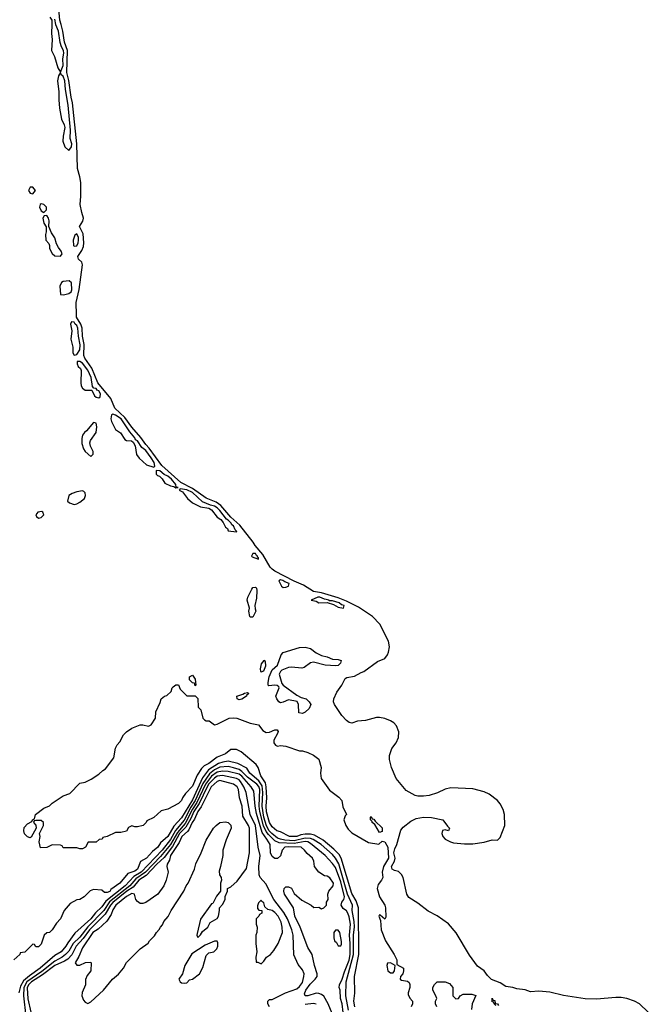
# Model space of a CAD drawing. Header units: inches. Extents: x 2348341 to 2479810, y 460419 to 613669.
# Tile 720 of 721: x 2455074 to 2459647, y 602867 to 610034. Entities that reach past the tile are written whole.
import ezdxf

# ---------------------------------------------------------------- set-up
doc = ezdxf.new("R2010")
doc.units = ezdxf.units.IN
doc.header["$MEASUREMENT"] = 0
doc.layers.add('C4650', color=7, linetype='Continuous')
doc.layers.add('C4651', color=7, linetype='Continuous')

msp = doc.modelspace()

# ---------------------------------------------------------------- linework, layer by layer
at = {"layer": 'C4650', "color": 2}
for points, elevation in [([(2455306.3, 610000), (2455305.2, 609934.8), (2455310.4, 609890), (2455306, 609810), (2455327.3, 609767.3), (2455350, 609684.7), (2455370, 609652), (2455390, 609702), (2455388, 609750), (2455394.3, 609790), (2455391.3, 609810), (2455376.6, 609836.6), (2455367.6, 609867.6), (2455357, 609950), (2455337, 609997), (2455336.5, 610000)], 18), ([(2459646.6, 602810), (2459582, 602870), (2459546, 602890), (2459490, 602909.7), (2459450, 602916), (2459410, 602917.2), (2459270, 602905.4), (2459188.2, 602908.2), (2459030, 602931), (2458930, 602955.3), (2458850, 602963.1), (2458790, 602958.5), (2458750, 602973.3), (2458690, 602979.7), (2458662, 602990), (2458610, 602997.2), (2458570, 603023.5), (2458507, 603047), (2458476.8, 603076.8), (2458452, 603112), (2458405.2, 603145.2), (2458345.1, 603225.1), (2458250, 603387.8), (2458192.9, 603452.9), (2458110.6, 603510.6), (2458045.2, 603545.2), (2457970, 603603.5), (2457904.2, 603644.2), (2457889.7, 603669.7), (2457862.2, 603790), (2457851.5, 603811.5), (2457830, 603835.1), (2457801, 603841), (2457782.7, 603850), (2457779.5, 603870), (2457801.1, 603910), (2457805.1, 603930), (2457796.3, 603970), (2457801.7, 603998.3), (2457818.3, 604030), (2457846.1, 604133.9), (2457862.4, 604157.6), (2457918.7, 604201.3), (2457959, 604221), (2458010, 604230.2), (2458070, 604228), (2458150.9, 604210.9), (2458184.7, 604164.7), (2458200.7, 604150), (2458194, 604130), (2458170, 604138), (2458150, 604131.8), (2458144.6, 604110), (2458152.7, 604090), (2458170, 604070.5), (2458206.8, 604050), (2458230, 604043.6), (2458310, 604035.3), (2458370, 604034.9), (2458452.7, 604047.3), (2458510, 604063.7), (2458550, 604061.1), (2458570, 604082), (2458602.7, 604170), (2458600.4, 604250), (2458590, 604286), (2458570, 604327.3), (2458550.6, 604350.6), (2458490, 604396.4), (2458453.2, 604413.2), (2458370, 604435.8), (2458210, 604443.1), (2458167.6, 604432.4), (2458112.3, 604407.7), (2458051.6, 604388.4), (2458010, 604383.5), (2457970, 604382.5), (2457950, 604387.9), (2457884, 604424), (2457812.8, 604510), (2457779.3, 604590), (2457762.7, 604650), (2457762.8, 604677.2), (2457781.6, 604730), (2457813.5, 604770), (2457828.6, 604810), (2457830.8, 604850), (2457815.5, 604895.5), (2457796, 604916), (2457771.9, 604931.9), (2457730, 604947.9), (2457690, 604955.9), (2457670, 604955), (2457590, 604932.9), (2457530, 604927.2), (2457490, 604913.5), (2457470, 604918.7), (2457450, 604933.1), (2457416.8, 604970), (2457364.2, 605050), (2457357.2, 605070), (2457359.2, 605090), (2457381.3, 605138.7), (2457416, 605190), (2457440.9, 605239.1), (2457452.8, 605247.2), (2457510, 605255.5), (2457556.6, 605283.4), (2457576, 605290), (2457677, 605363), (2457730, 605384.6), (2457750, 605410.7), (2457757.2, 605430), (2457762.7, 605470), (2457756.8, 605510), (2457693.9, 605633.9), (2457641.1, 605690), (2457538.8, 605758.8), (2457450, 605802.9), (2457390, 605824.9), (2457270, 605861.3), (2457210, 605871.9), (2457138.7, 605918.7), (2457070, 605947.3), (2456930, 606019.3), (2456910, 606035.6), (2456896.4, 606050), (2456841.7, 606141.7), (2456786.7, 606206.7), (2456771.8, 606231.8), (2456675, 606355), (2456610, 606414.2), (2456537.3, 606497.3), (2456502, 606522), (2456430, 606550.8), (2456330, 606622.6), (2456245.8, 606665.8), (2456107.7, 606790), (2456015, 606915), (2455990, 606941.5), (2455953.7, 606993.7), (2455889.4, 607069.4), (2455838.5, 607138.5), (2455765.4, 607205.4), (2455737.5, 607277.5), (2455642.8, 607390), (2455597.4, 607497.4), (2455547.8, 607570), (2455539.8, 607590), (2455543.7, 607670), (2455530.7, 607730), (2455527, 607790), (2455517.7, 607817.7), (2455486.2, 607870), (2455485.6, 607885.6), (2455484.9, 607975.1), (2455505.6, 608070), (2455531.1, 608250), (2455524.5, 608270), (2455501.2, 608290), (2455497, 608310), (2455525.9, 608354.1), (2455536.6, 608383.4), (2455540.3, 608410), (2455536.4, 608476.4), (2455508.6, 608530), (2455532.1, 608567.9), (2455536.8, 608590), (2455524.6, 608630), (2455514.5, 608690), (2455518.9, 608750), (2455517.8, 608850), (2455512, 608890), (2455493.1, 608950), (2455489, 609130), (2455456.5, 609430), (2455447, 609470), (2455430.6, 609590.6), (2455416.5, 609650), (2455421.8, 609810), (2455398.6, 609870), (2455387, 609950), (2455374.2, 610000)], 14), ([(2457512.7, 602850), (2457503.7, 602890), (2457512, 602948), (2457508, 603070), (2457539.7, 603230), (2457538, 603570), (2457521.4, 603621.4), (2457490, 603672.7), (2457411.7, 603931.7), (2457397, 603957), (2457357.7, 603997.7), (2457281.8, 604061.8), (2457218.7, 604098.7), (2457190, 604104.8), (2457150, 604105.7), (2457119.3, 604100.7), (2457089.8, 604089.8), (2457035.3, 604090), (2456970, 604123.7), (2456944, 604130), (2456910, 604158), (2456889.8, 604190), (2456870, 604268.7), (2456866, 604310), (2456872, 604370), (2456867.3, 604450), (2456860.6, 604480.6), (2456828, 604530), (2456808, 604590), (2456793.3, 604613.3), (2456684, 604704), (2456650, 604722.9), (2456610, 604722), (2456570, 604689.6), (2456510, 604665.1), (2456450, 604621.3), (2456415.8, 604604.2), (2456395.6, 604584.4), (2456363.8, 604536.2), (2456330, 604454), (2456278.8, 604401.2), (2456258, 604370), (2456251, 604350), (2456230, 604328.7), (2456150, 604288.7), (2456103.6, 604276.4), (2456050, 604228), (2455998, 604202), (2455994, 604190), (2455972, 604170), (2455930, 604158), (2455910, 604158), (2455890, 604166), (2455864.7, 604155.3), (2455850, 604128), (2455810, 604118), (2455770, 604118), (2455710, 604088), (2455678, 604082), (2455674, 604070), (2455652.7, 604067.3), (2455630, 604048.7), (2455572.7, 604047.3), (2455552, 604010), (2455530, 603998), (2455510, 603998), (2455490, 604006), (2455390, 604006), (2455382, 604022), (2455370, 604026), (2455310, 604028), (2455271.1, 604008.9), (2455226, 604006), (2455215.3, 604050), (2455222, 604090), (2455218, 604110), (2455246, 604170), (2455246, 604190), (2455230, 604206), (2455190, 604206), (2455178, 604202), (2455174, 604190), (2455192, 604172), (2455194, 604150), (2455156.9, 604083.1), (2455150, 604078), (2455130, 604086), (2455109.1, 604109.1), (2455104, 604130), (2455105.6, 604154.4), (2455130, 604182), (2455162, 604198), (2455166, 604210), (2455182, 604218), (2455188, 604250), (2455250, 604294.8), (2455290, 604311.3), (2455310, 604331.3), (2455390, 604384.7), (2455439, 604401), (2455510, 604476), (2455550, 604484.7), (2455593.6, 604506.4), (2455650, 604542), (2455678, 604570), (2455698, 604582), (2455758, 604662), (2455770, 604732), (2455783.2, 604756.8), (2455802, 604778), (2455829.2, 604830), (2455850, 604851), (2455890, 604878), (2455950, 604902), (2455970, 604902), (2456010, 604892), (2456030, 604902), (2456062, 604950), (2456063.1, 604996.9), (2456096.4, 605063.6), (2456102, 605090), (2456128, 605110), (2456144, 605116), (2456174.6, 605145.4), (2456182, 605170), (2456190, 605178), (2456210, 605192), (2456230, 605192), (2456242, 605162), (2456290, 605112), (2456350, 605112), (2456370, 605094), (2456372, 605030), (2456392, 605010), (2456404.7, 604950), (2456416.9, 604936.9), (2456430, 604931.3), (2456450.8, 604930.8), (2456490, 604902.8), (2456510, 604906), (2456598, 604950), (2456630, 604953.4), (2456652, 604950), (2456750, 604914.8), (2456810, 604901), (2456841.3, 604861.3), (2456866.9, 604846.9), (2456891.5, 604848.5), (2456930, 604864.9), (2456945.4, 604865.4), (2456953.2, 604853.2), (2456950, 604838), (2456923, 604790), (2456922.8, 604770), (2456934, 604754), (2456950, 604746.8), (2456970, 604750.7), (2457010, 604746.8), (2457110, 604711.3), (2457130, 604711.3), (2457170, 604701), (2457210, 604681), (2457250.7, 604650.7), (2457266, 604590), (2457260.7, 604550), (2457266, 604510), (2457326.2, 604426.2), (2457395.5, 604375.5), (2457418, 604350), (2457424, 604304), (2457452, 604250), (2457440.7, 604239.3), (2457430.7, 604210), (2457446, 604170), (2457462.5, 604142.5), (2457490, 604115.5), (2457610, 604045.5), (2457687.3, 604032.7), (2457710, 604054), (2457730.9, 604050.9), (2457751.3, 604010), (2457756.3, 603930), (2457720.5, 603870), (2457710.4, 603830), (2457716.3, 603790), (2457706.8, 603770), (2457681.3, 603738.7), (2457674.8, 603710), (2457690.7, 603650), (2457730.7, 603590), (2457735.5, 603570), (2457738, 603502), (2457730, 603488), (2457696.4, 603516.4), (2457690, 603518), (2457687.3, 603510), (2457698, 603478), (2457703.8, 603410), (2457734.9, 603330), (2457798.8, 603230), (2457816, 603190), (2457818, 603158), (2457864.7, 603130), (2457866, 603110), (2457861, 603090), (2457844.7, 603070), (2457842, 603050), (2457850, 603042), (2457895.3, 603035.3), (2457906, 603026), (2457911, 603011), (2457910.8, 602990), (2457898.8, 602950), (2457899.6, 602939.6), (2457911.1, 602911.1), (2457932, 602890), (2457931.6, 602871.6), (2457922, 602850)], 14), ([(2457464.9, 602824.9), (2457445, 602930), (2457447.9, 603030), (2457502.8, 603230), (2457502.7, 603370), (2457509.9, 603430.1), (2457507.3, 603470), (2457492.7, 603550), (2457494.8, 603590), (2457459.2, 603670), (2457394.3, 603890), (2457371.7, 603931.6), (2457350, 603958), (2457267.1, 604030), (2457208, 604068), (2457190, 604074.7), (2457150, 604077.5), (2457070, 604057.7), (2457003.1, 604063.1), (2456970, 604068.5), (2456950, 604077.7), (2456906.6, 604110), (2456889.2, 604130), (2456870, 604166), (2456849.4, 604230), (2456836.4, 604310), (2456842, 604410), (2456837.2, 604457.2), (2456813.3, 604493.3), (2456746.6, 604550), (2456725.7, 604585.7), (2456660.9, 604620.9), (2456590, 604636.4), (2456550.9, 604630.9), (2456519.5, 604620.5), (2456447, 604573), (2456404.5, 604515.5), (2456330, 604355.4), (2456250, 604225.1), (2456195.8, 604164.2), (2456150, 604089.6), (2456097.6, 604042.4), (2456078, 604010), (2456040.4, 603979.6), (2455996, 603930), (2455952.8, 603907.2), (2455930.4, 603850), (2455910, 603837.6), (2455860.3, 603819.7), (2455802.8, 603750), (2455736.8, 603703.2), (2455730, 603689.6), (2455710, 603681.2), (2455690, 603682), (2455670, 603698), (2455610, 603702), (2455586, 603694), (2455542, 603650), (2455510.9, 603629.1), (2455490, 603628), (2455439.6, 603600.4), (2455398, 603550), (2455371, 603490), (2455341.4, 603458.6), (2455310.6, 603409.4), (2455290.7, 603389.3), (2455270, 603388.7), (2455251.3, 603370), (2455230, 603306), (2455210, 603286), (2455190, 603286), (2455182, 603302), (2455170, 603306), (2455110, 603248), (2455078, 603242), (2455074, 603230), (2455032, 603190)], 18), ([(2457427.1, 602807.1), (2457418.7, 602870), (2457406.9, 602910), (2457404.7, 602970), (2457396.9, 602990), (2457399.7, 603010), (2457419.8, 603050), (2457435.9, 603104.1), (2457470, 603188.4), (2457478.6, 603230), (2457478.4, 603310), (2457472.9, 603370), (2457480.3, 603450), (2457470, 603505.2), (2457460.9, 603530), (2457450, 603547.8), (2457425.6, 603565.6), (2457412.1, 603590), (2457416.4, 603610), (2457432.6, 603630), (2457436.5, 603650), (2457410, 603759.6), (2457370, 603862), (2457350, 603891.6), (2457296.2, 603950), (2457190, 604038.5), (2457170, 604049.8), (2457150, 604053), (2457070, 604036.9), (2456961.6, 604041.6), (2456930, 604057.1), (2456882.5, 604102.5), (2456865.7, 604125.7), (2456847, 604167), (2456819.6, 604270), (2456814.6, 604310), (2456819.9, 604430), (2456813.4, 604453.4), (2456799.2, 604470), (2456730, 604520.3), (2456690, 604562.5), (2456670, 604575.9), (2456630, 604588.9), (2456590, 604597.7), (2456530, 604593.7), (2456490, 604574.7), (2456454.8, 604545.2), (2456406.2, 604473.8), (2456350.6, 604350), (2456318.9, 604301.1), (2456270, 604208), (2456207.7, 604132.3), (2456170, 604066), (2456110, 603989), (2455958, 603830), (2455903.4, 603796.6), (2455839.7, 603730), (2455701, 603619), (2455670, 603576.3), (2455625.8, 603534.2), (2455591.4, 603490), (2455475.3, 603384.7), (2455424, 603316), (2455410, 603289.6), (2455375.3, 603250), (2455330, 603222), (2455223.6, 603130), (2455144.2, 603075.8), (2455101.7, 603038.3), (2455079.8, 603000.2), (2455066.7, 602950)], 22), ([(2457391.6, 602690), (2457318.7, 602870), (2457285.7, 602925.7), (2457270, 602938.7), (2457250, 602946.6), (2457230, 602948.3), (2457169.7, 602929.7), (2457149.7, 602929.7), (2457144.4, 602944.4), (2457155.1, 602970), (2457185.5, 603014.5), (2457222.7, 603050), (2457237.2, 603070), (2457237.2, 603090), (2457219, 603150), (2457202, 603230), (2457170, 603282), (2457115.1, 603430), (2457076, 603510), (2457065.2, 603570), (2456999, 603670), (2456995.3, 603690), (2456998, 603710), (2457010, 603722), (2457030, 603722), (2457051.6, 603711.6), (2457070, 603674), (2457126.4, 603626.4), (2457194, 603590), (2457212.7, 603572.7), (2457250, 603574), (2457270, 603562), (2457286, 603570), (2457306, 603590), (2457306, 603610), (2457318, 603630), (2457315.3, 603670), (2457322, 603690), (2457354, 603730), (2457356, 603750), (2457330, 603789), (2457310, 603799), (2457290, 603802), (2457249.3, 603829.3), (2457218, 603870), (2457214, 603910), (2457204, 603930), (2457163.9, 603963.9), (2457146, 603990), (2457122, 604010), (2457030, 604014), (2457002.8, 604010), (2456982.8, 603990), (2456970, 603948), (2456950, 603928), (2456930, 603928), (2456910, 603942), (2456899.3, 603970), (2456894.5, 604030), (2456872.4, 604070), (2456837.9, 604117.9), (2456796, 604256), (2456785.8, 604310), (2456777.7, 604417.7), (2456757.6, 604450), (2456690, 604527.7), (2456670, 604542), (2456590, 604562.5), (2456550, 604565.2), (2456510, 604557), (2456470, 604527.3), (2456425.4, 604470), (2456363, 604337), (2456330, 604288.2), (2456276.4, 604183.6), (2456221, 604119), (2456170.1, 604029.9), (2456097.5, 603942.5), (2455989.4, 603830), (2455919.3, 603780.7), (2455875.6, 603730), (2455726, 603614), (2455685.4, 603550), (2455569.6, 603430.4), (2455510, 603356.4), (2455463.2, 603310), (2455430, 603254), (2455407.9, 603230), (2455382.6, 603210), (2455330, 603181.8), (2455233.5, 603106.5), (2455125.5, 603030), (2455103.6, 602990), (2455100.1, 602930), (2455119.2, 602779.2)], 26), ([(2456890, 602848), (2456878, 602870), (2456878, 602890), (2456890, 602902), (2456910, 602902), (2457008, 602950), (2457090, 602979.1), (2457110, 602996.3), (2457130, 603026.8), (2457141.6, 603070), (2457142.4, 603090), (2457130, 603119.3), (2457098.3, 603158.3), (2457067.3, 603227.3), (2457064, 603370), (2457053.7, 603410), (2457021, 603490), (2456996.1, 603536.1), (2456923, 603630), (2456863.8, 603743.8), (2456822, 603790), (2456816.2, 603810), (2456813.6, 603870), (2456823.5, 603950), (2456808.3, 604010), (2456788.7, 604170), (2456749.7, 604250), (2456721, 604410), (2456704.2, 604450), (2456680.4, 604490), (2456670, 604501), (2456650, 604509.8), (2456550, 604533.2), (2456510, 604527.2), (2456490, 604513.2), (2456450, 604471.4), (2456436.6, 604450), (2456380.1, 604330), (2456339.6, 604270), (2456319.1, 604220.9), (2456282.7, 604157.3), (2456236.6, 604110), (2456184, 604016), (2456124.4, 603935.6), (2456070, 603886.2), (2455994.7, 603805.3), (2455940.2, 603770), (2455900.1, 603719.9), (2455853.8, 603690), (2455750, 603608.9), (2455733.4, 603590), (2455695.9, 603524.1), (2455580.5, 603410), (2455534.4, 603345.6), (2455485.2, 603290), (2455452.9, 603227.2), (2455423.1, 603196.9), (2455399.8, 603180.2), (2455330, 603149.8), (2455239, 603081), (2455159.1, 603030), (2455138.4, 603010), (2455127.5, 602987.5), (2455132.4, 602907.6), (2455153.6, 602810)], 30), ([(2458108, 602850), (2458098, 602870), (2458098, 602890), (2458108, 602910), (2458102, 602930), (2458079, 602970), (2458079, 602990), (2458090, 603012), (2458110, 603032), (2458170, 603031), (2458199.8, 603019.8), (2458224.7, 602990), (2458224.7, 602930), (2458247.1, 602907.1), (2458266, 602910), (2458278, 602930), (2458299, 602941), (2458362, 602942), (2458390.7, 602930.7), (2458366, 602870), (2458361, 602830)], 14), ([(2458538, 602858), (2458526, 602870), (2458522, 602882), (2458510, 602886), (2458510, 602912), (2458518, 602898), (2458530, 602894), (2458532.7, 602872.7), (2458550, 602871.3), (2458558, 602858)], 14), ([(2457230, 602867.3), (2457210, 602873.6), (2457150, 602866.6)], 30)]:
    msp.add_lwpolyline(points, dxfattribs=dict(at, elevation=elevation))
for points, elevation in [([(2455370, 609648.7), (2455354.6, 609625.4), (2455348.5, 609590), (2455359.3, 609510), (2455357.1, 609450), (2455363.8, 609390), (2455378, 609310), (2455398, 609270), (2455402.4, 609250), (2455390, 609186), (2455388, 609150), (2455402, 609110), (2455430, 609082.8), (2455449.3, 609110), (2455451.9, 609130), (2455439.6, 609170), (2455442, 609230), (2455426.9, 609413.1), (2455407.1, 609527.1), (2455402, 609590), (2455390, 609622.4), (2455378, 609630)], 18), ([(2455170, 608815.3), (2455150, 608815.3), (2455138, 608790), (2455150, 608772), (2455170, 608766), (2455188.7, 608790)], 18), ([(2455230, 608694), (2455222, 608690), (2455218, 608670), (2455230, 608642), (2455250, 608632), (2455268, 608650), (2455268.7, 608670), (2455250, 608688.7)], 18), ([(2455270, 608608), (2455252.7, 608607.3), (2455242, 608590), (2455250, 608554), (2455265.4, 608525.4), (2455266, 608490), (2455261, 608470), (2455264.7, 608430), (2455285.4, 608405.4), (2455291.3, 608390), (2455291.3, 608370), (2455310, 608331.3), (2455330, 608316), (2455370, 608312), (2455382, 608330), (2455375.3, 608350), (2455355.1, 608375.1), (2455342, 608402), (2455330, 608446), (2455304, 608484), (2455286, 608530), (2455288, 608570), (2455282, 608590)], 18), ([(2455490, 608474.5), (2455474.4, 608465.6), (2455462.8, 608430), (2455464.7, 608390), (2455470, 608384.7), (2455490, 608387.7), (2455499.5, 608410), (2455502, 608430), (2455502, 608450)], 18), ([(2455432.9, 608132.9), (2455390.7, 608129.3), (2455378.8, 608121.2), (2455366, 608094), (2455370, 608034), (2455391, 608031), (2455430, 608040.7), (2455446.8, 608053.2), (2455452.7, 608067.3), (2455450, 608118)], 18), ([(2455450, 607835.3), (2455442.8, 607817.2), (2455452.4, 607770), (2455445.5, 607710), (2455460.7, 607650), (2455461, 607610), (2455470, 607592), (2455490, 607598), (2455510, 607631.3), (2455512.9, 607667.1), (2455500.3, 607730), (2455496.5, 607790), (2455490, 607807.3), (2455477.6, 607817.6), (2455470, 607831.5)], 18), ([(2455492.7, 607547.3), (2455491, 607530), (2455498.8, 607510), (2455515.2, 607495.2), (2455520.7, 607480.7), (2455518, 607390), (2455520.7, 607370), (2455530, 607351.3), (2455550, 607338.8), (2455598, 607338), (2455617.3, 607297.3), (2455630, 607286), (2455650, 607282.8), (2455659, 607290), (2455660.7, 607310), (2455650, 607333), (2455638.3, 607338.3), (2455630, 607349.2), (2455613.3, 607353.3), (2455604.1, 607364.1), (2455594, 607430), (2455570, 607482.4), (2455530, 607533.6), (2455510, 607545.2)], 18), ([(2455750, 607162), (2455742.3, 607157.7), (2455736.4, 607130), (2455740.4, 607110), (2455770, 607051), (2455807.7, 607027.7), (2455838.8, 606978.8), (2455850, 606971), (2455887.7, 606967.7), (2455899.3, 606959.3), (2455912.8, 606932.8), (2455922.8, 606870), (2455941.6, 606841.6), (2455994.9, 606794.9), (2456050, 606776), (2456056.2, 606783.8), (2456052.9, 606810), (2456030, 606845.6), (2455990, 606898), (2455961.4, 606921.4), (2455930, 606969.3), (2455915.6, 606975.6), (2455911.2, 606990), (2455874.3, 607034.3), (2455811.4, 607130), (2455770, 607156.8)], 18), ([(2455610, 607102), (2455559.1, 607040.9), (2455544.7, 607030), (2455531.3, 607010), (2455526.4, 606986.4), (2455524.7, 606950), (2455538, 606910), (2455550, 606892), (2455590, 606854), (2455607.3, 606872.7), (2455608, 606890), (2455588.9, 606928.9), (2455584.7, 606955.3), (2455589.1, 606970.9), (2455628.7, 607030), (2455634, 607070), (2455630, 607098)], 18), ([(2456066, 606754), (2456066.4, 606726.4), (2456076, 606716), (2456090.7, 606710.7), (2456110, 606691.3), (2456130, 606661), (2456170, 606640.7), (2456196, 606636), (2456210, 606626), (2456226, 606630), (2456212.3, 606632.3), (2456209, 606650), (2456176.9, 606690), (2456150, 606710.9), (2456123.9, 606723.9), (2456093.2, 606750)], 18), ([(2456240.5, 606619.5), (2456234.8, 606610), (2456257, 606597), (2456294, 606550), (2456330, 606517.3), (2456387.7, 606487.7), (2456450, 606478.4), (2456470, 606466), (2456510, 606413.4), (2456535.8, 606395.8), (2456554, 606374), (2456570, 606341), (2456584.7, 606330), (2456590, 606314), (2456650, 606306), (2456653.2, 606310), (2456642, 606322), (2456629.2, 606350), (2456617.1, 606357.1), (2456611.1, 606370), (2456590, 606391), (2456578, 606398), (2456530, 606462.4), (2456510, 606481), (2456490, 606493.6), (2456460.6, 606500.6), (2456403.8, 606523.8), (2456330, 606592.7), (2456290, 606613.2)], 18), ([(2455530, 606604), (2455490, 606597.2), (2455455.3, 606584.7), (2455432, 606570), (2455422, 606530), (2455436.9, 606516.9), (2455470, 606506), (2455490, 606511), (2455510, 606522.8), (2455544, 606550), (2455552.3, 606570), (2455549.1, 606589.1), (2455540.4, 606600.4)], 18), ([(2455235.5, 606455.5), (2455204.7, 606450), (2455191.3, 606430), (2455196.9, 606416.9), (2455210, 606404.7), (2455230, 606411), (2455249, 606430), (2455242, 606450)], 18), ([(2456790, 606148.7), (2456770, 606148), (2456761, 606130), (2456764, 606124), (2456810, 606106.8), (2456810, 606118), (2456803.1, 606123.1), (2456804, 606130), (2456795.1, 606135.1)], 18), ([(2456750, 605686), (2456748.7, 605690), (2456741.2, 605730), (2456745.2, 605750), (2456729.3, 605810), (2456733.2, 605830), (2456762.7, 605890), (2456770, 605901), (2456790, 605904.7), (2456796.8, 605896.8), (2456799.1, 605879.1), (2456796.8, 605823.2), (2456784.7, 605770), (2456785.4, 605745.4), (2456791.3, 605730), (2456770, 605686)], 14), ([(2456970, 605956.2), (2456958.8, 605950), (2456978, 605910), (2456990, 605901), (2457010, 605902.8), (2457029.1, 605910.9), (2457034, 605930), (2457001.7, 605941.7), (2456988.5, 605951.5)], 18), ([(2457258, 605830), (2457242, 605830), (2457194, 605810), (2457230, 605801), (2457250.7, 605790.7), (2457311.3, 605791.3), (2457357.3, 605777.3), (2457390, 605758), (2457430, 605752), (2457435.1, 605770), (2457415.6, 605775.6), (2457397, 605790), (2457350, 605803.6), (2457325.2, 605805.2), (2457325.2, 605810), (2457290, 605816.4)], 18), ([(2457374, 605330), (2457295.1, 605335.1), (2457210, 605357.2), (2457190, 605353.2), (2457142, 605318), (2457125.5, 605314.5), (2457050, 605320.9), (2457030, 605318.5), (2456980.7, 605299.3), (2456970.4, 605289.7), (2456961.6, 605270), (2456981.3, 605201.3), (2456990.3, 605190.3), (2457090, 605118.4), (2457121.1, 605101.1), (2457157.3, 605090), (2457178.8, 605070), (2457191, 605050), (2457179.8, 605020.2), (2457150, 604992.7), (2457130, 604984.2), (2457103.7, 604990), (2457102.9, 605050), (2457091.7, 605071.7), (2457030, 605083), (2456990, 605065.4), (2456970, 605062), (2456959.6, 605070), (2456945.1, 605090), (2456938, 605110), (2456960.9, 605170), (2456958, 605178), (2456947, 605187), (2456930, 605189.6), (2456886.6, 605186.6), (2456882, 605190), (2456880.9, 605210), (2456887.3, 605250), (2456910, 605302.8), (2456950, 605334.8), (2456976.4, 605410), (2456990, 605427), (2457110, 605464.9), (2457150, 605466), (2457190, 605456.3), (2457230, 605424.9), (2457270, 605406.8), (2457310, 605397.3), (2457350, 605379.1), (2457390, 605376.3), (2457411, 605370), (2457406.8, 605350), (2457390, 605333.2)], 14), ([(2456850, 605369), (2456830, 605346), (2456824, 605310), (2456826, 605290), (2456830, 605287.3), (2456850, 605294.8), (2456863.7, 605330), (2456862, 605362)], 18), ([(2456350, 605186), (2456346, 605206), (2456330, 605208), (2456308, 605230), (2456308, 605250), (2456330, 605262), (2456350, 605234), (2456354, 605190)], 14), ([(2456670, 605084.5), (2456655.3, 605090), (2456654, 605110), (2456696.2, 605123.8), (2456710, 605132.7), (2456730, 605136.3), (2456741, 605130), (2456724, 605116), (2456722.8, 605110), (2456690, 605087.8)], 14), ([(2456530, 604495.3), (2456510, 604489.7), (2456467.5, 604450), (2456394.7, 604305.3), (2456369.2, 604270), (2456345.6, 604214.4), (2456328.6, 604190), (2456302.9, 604137.1), (2456294.9, 604125.1), (2456253.4, 604090), (2456234.2, 604045.8), (2456170.3, 603950), (2456163.9, 603916.1), (2456146.4, 603886.4), (2456144.7, 603870), (2456154.8, 603830), (2456138.8, 603770), (2456121, 603730), (2456078, 603670), (2455990, 603608.7), (2455970, 603602), (2455950, 603602), (2455930, 603615.3), (2455919, 603630), (2455908.7, 603670), (2455890, 603674.3), (2455850, 603650.9), (2455772.2, 603590), (2455750, 603554.5), (2455739.4, 603520.6), (2455708.5, 603471.5), (2455644.8, 603415.2), (2455605.7, 603390), (2455530, 603279.3), (2455504.7, 603215.3), (2455478, 603170), (2455490, 603152), (2455510, 603151.3), (2455552.7, 603172.7), (2455590, 603174), (2455594, 603170), (2455592, 603110), (2455563.6, 603076.4), (2455552.7, 603047.3), (2455551.3, 603010), (2455527.5, 602952.5), (2455526, 602930), (2455538, 602898), (2455550, 602882), (2455570, 602872), (2455590, 602884.7), (2455682, 602970), (2455748, 603050), (2455792.9, 603087.1), (2455828.9, 603131.1), (2455850, 603172), (2455948.9, 603271.1), (2456008.4, 603311.6), (2456018, 603330), (2456054.6, 603365.4), (2456068, 603390), (2456088.9, 603411.1), (2456098, 603430), (2456113.6, 603446.4), (2456122, 603470), (2456153.6, 603506.4), (2456175.3, 603550), (2456268.7, 603690), (2456284, 603730), (2456299, 603750), (2456344, 603850), (2456354, 603890), (2456394, 603970), (2456430, 604062), (2456484, 604150), (2456502, 604170), (2456530, 604191.3), (2456570, 604196), (2456590.9, 604190.9), (2456610, 604172), (2456611.3, 604150), (2456575.3, 604064.7), (2456551.3, 603990), (2456551, 603950), (2456534.8, 603870), (2456523.5, 603836.5), (2456526, 603810), (2456538, 603790), (2456542, 603770), (2456534, 603750), (2456534, 603690), (2456506.4, 603653.6), (2456478, 603602), (2456470, 603598), (2456390, 603488), (2456363.6, 603383.6), (2456362, 603370), (2456370, 603354), (2456390, 603374), (2456403.1, 603396.9), (2456442, 603430), (2456458, 603462), (2456510, 603492), (2456519, 603510), (2456528, 603550), (2456526, 603570), (2456550, 603594), (2456568, 603630), (2456568.4, 603651.6), (2456586, 603690), (2456586, 603710), (2456610, 603722), (2456655.9, 603764.1), (2456724.1, 603855.9), (2456744.5, 603970), (2456744.7, 604150), (2456738.9, 604170), (2456695.8, 604235.8), (2456691.1, 604310), (2456673, 604370), (2456664.7, 604430), (2456654.7, 604450), (2456630, 604469.6)], 34), ([(2457690, 604118), (2457656.4, 604176.4), (2457638, 604190), (2457638, 604198), (2457626, 604210), (2457626, 604230), (2457630, 604234), (2457638, 604218), (2457650, 604214), (2457659.6, 604199.6), (2457710.9, 604150.9), (2457710, 604126)], 14), ([(2456830, 603626), (2456810, 603606), (2456803.6, 603583.6), (2456803.6, 603563.6), (2456812.7, 603552.7), (2456834, 603550), (2456834, 603530), (2456818, 603522), (2456814, 603510), (2456794, 603490), (2456794, 603450), (2456802, 603430), (2456798, 603390), (2456791.3, 603370), (2456791, 603310), (2456798, 603250), (2456792, 603210), (2456794, 603174), (2456806, 603174), (2456830, 603162), (2456850, 603182), (2456868.9, 603211.1), (2456898, 603230), (2456922, 603258), (2456953.2, 603310), (2456985.2, 603390), (2456983.7, 603430), (2456974.5, 603465.5), (2456953.6, 603510), (2456930, 603535.1), (2456910, 603549), (2456878, 603558), (2456856.4, 603576.4), (2456850, 603606), (2456835.3, 603615.3)], 34), ([(2457390, 603408), (2457370, 603408), (2457358, 603390), (2457358, 603350), (2457364.7, 603330), (2457378, 603318), (2457390, 603294), (2457410, 603294), (2457415.3, 603304.7), (2457414.6, 603325.4), (2457402, 603390)], 26), ([(2456490, 603328), (2456422, 603298), (2456326.4, 603233.6), (2456274.8, 603150), (2456258, 603090), (2456232, 603050), (2456242, 603030), (2456250, 603024.7), (2456270, 603021), (2456290, 603024.7), (2456310, 603044.7), (2456330, 603051.3), (2456382, 603090), (2456404.7, 603135.3), (2456430, 603222), (2456450, 603242), (2456486, 603250), (2456508, 603270), (2456515.3, 603290), (2456515.3, 603315.3), (2456510, 603326)], 34), ([(2457770, 603168.7), (2457750, 603168), (2457744, 603150), (2457751.3, 603110), (2457770, 603096), (2457790, 603096), (2457801.2, 603110), (2457806, 603150)], 14)]:
    msp.add_lwpolyline(points, close=True, dxfattribs=dict(at, elevation=elevation))
at = {"layer": 'C4651', "color": 2}
for points, elevation in [([(2455292.7, 610052.7), (2455306.8, 610030), (2455306.3, 610000)], 18), ([(2455374.2, 610000), (2455366.5, 610030), (2455358.9, 610110)], 14), ([(2455336.5, 610000), (2455330, 610038)], 18)]:
    msp.add_lwpolyline(points, dxfattribs=dict(at, elevation=elevation))

doc.saveas('drawing.dxf')
